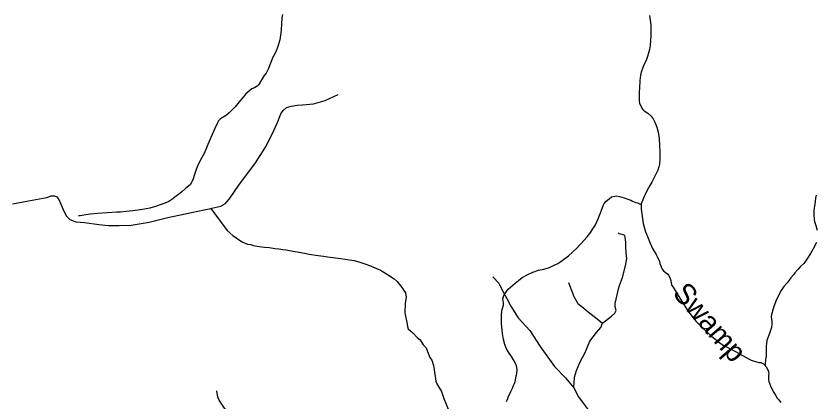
# Model space of a CAD drawing. Extents: x 2220236 to 2384410, y 720751 to 894131.
# Drawn here: x 2300357 to 2306111, y 868976 to 871751 of the extents above; entities that cross this region are included whole.
import ezdxf

# ---------------------------------------------------------------- set-up
doc = ezdxf.new("R2010")
doc.units = 0
for name, color, linetype in [('Exist Hydrographic Creek Single Shore', 7, 'Continuous'), ('Exist Hydrographic Creek Single Shore Label', 7, 'Continuous'), ('Exist Hydrographic Misc Water Feature', 7, 'Continuous'), ('Exist Road Non-System Type 51', 7, 'Continuous')]:
    doc.layers.add(name, color=color, linetype=linetype)

msp = doc.modelspace()

# ---------------------------------------------------------------- linework, layer by layer
at = {"layer": 'Exist Hydrographic Creek Single Shore'}
for points in [[(2304914.7, 871754.9), (2304923.8, 871688.1), (2304922.8, 871611), (2304918.7, 871538.6), (2304912.8, 871508.8), (2304898.6, 871459), (2304888.7, 871430.7), (2304880.7, 871413), (2304866.8, 871380.4), (2304852.6, 871347), (2304848.2, 871326.4), (2304844.8, 871286.9), (2304840.6, 871228.5), (2304839.6, 871208.6), (2304838.7, 871182.4), (2304838.8, 871166.8), (2304838.7, 871158.6), (2304838.7, 871148.8), (2304839.2, 871137.4), (2304842.3, 871125.1), (2304846.8, 871113.1), (2304850.7, 871105.1), (2304858.5, 871089), (2304864.6, 871078.4), (2304874.6, 871069), (2304900.6, 871052.9), (2304926.6, 871030.9), (2304940.7, 871012.7), (2304955.3, 870982.9), (2304966.9, 870950.6), (2304976.7, 870916.5), (2304982.4, 870870), (2304986.7, 870818.5), (2304986.9, 870779.1), (2304988.5, 870739.8), (2304988.8, 870714.4), (2304986.6, 870694.5), (2304984.6, 870684.6), (2304980.7, 870666.4), (2304972.7, 870642.3), (2304960.7, 870618.8), (2304948.7, 870594.5), (2304930.6, 870556.9), (2304916.6, 870532.5), (2304896.6, 870498.9), (2304884.6, 870473), (2304872.6, 870448.7), (2304864.6, 870428.6), (2304852.6, 870400.2), (2304852.8, 870395.3)], [(2304852.8, 870395.3), (2304854.5, 870362.5), (2304868.6, 870259.6), (2304884.6, 870200.5), (2304898.6, 870166.6), (2304918.6, 870118.2), (2304934.5, 870080.3), (2304960.6, 870036.1), (2304968.5, 870022.6), (2304984.6, 869986.3), (2304988.1, 869970.8), (2304996.6, 869948.2), (2305004.6, 869932.1), (2305014.4, 869917.9), (2305026.6, 869908.4), (2305036.7, 869902.4), (2305044.6, 869895.3), (2305050.6, 869889), (2305060.6, 869871.4), (2305066.5, 869848.6), (2305068.6, 869830.7), (2305074.5, 869814.5), (2305082.7, 869800.8), (2305112.6, 869754.4), (2305184.6, 869638.3), (2305224.7, 869582.6), (2305248.6, 869554.9), (2305272.6, 869530.5), (2305298.7, 869504.4), (2305326.7, 869480.1), (2305358.6, 869448.6), (2305394.6, 869420.5), (2305422.8, 869399.6), (2305448.6, 869382.5), (2305476.8, 869368.2), (2305503.2, 869353.7), (2305532.6, 869338.5), (2305587.7, 869306.9), (2305634.7, 869282.7), (2305645.9, 869277.5), (2305658.8, 869272.2), (2305675.2, 869266.3), (2305692.4, 869263), (2305703.2, 869260.9), (2305715.7, 869259), (2305725.1, 869255.2), (2305732.7, 869250.7), (2305744.8, 869238.8)], [(2305744.8, 869238.8), (2305746.7, 869236.4), (2305752.7, 869230.1), (2305762.7, 869212.5), (2305765.7, 869206), (2305768.6, 869198.7), (2305770.7, 869188.2), (2305771.5, 869178.4), (2305770.7, 869166.8), (2305769, 869145.5), (2305769.8, 869135.5), (2305772.7, 869122.7), (2305786.7, 869084.6), (2305808.8, 869044.5), (2305818.8, 869024.5), (2305832.6, 869004.5), (2305840.8, 868994.2), (2305848.6, 868984.5), (2305858.7, 868972.7)]]:
    msp.add_lwpolyline(points, dxfattribs=at)
at = {"layer": 'Exist Hydrographic Misc Water Feature'}
for points in [[(2302274.1, 871762.5), (2302270.1, 871738.5), (2302266, 871692.3), (2302264.1, 871654.4), (2302262.1, 871626.5), (2302256.1, 871596.7), (2302254, 871580.2), (2302248, 871554.5), (2302240, 871530.4), (2302228, 871500.5), (2302219.9, 871482.7), (2302212, 871467), (2302204.1, 871454.3), (2302192, 871422.6), (2302170, 871368.5), (2302155.9, 871340.7), (2302141.9, 871322.1), (2302128, 871300.1), (2302116, 871280.8), (2302111.9, 871272.4), (2302110.1, 871268.4), (2302101.8, 871254.8), (2302092, 871246.2), (2302071.9, 871234.8), (2302054, 871226.6), (2302037.9, 871214.4), (2302009.9, 871190.2), (2301989.9, 871168.2), (2301962, 871132.6), (2301932.2, 871097.6), (2301907.9, 871072), (2301890, 871054.8), (2301869.9, 871037.6), (2301851.9, 871026.3), (2301845.9, 871022.8), (2301842, 871020.1), (2301835.9, 871016.6), (2301828, 871010.5), (2301820.2, 871003.6), (2301813.9, 870996.1), (2301805.9, 870982.6), (2301785.9, 870942.3), (2301757.8, 870876.4), (2301735.9, 870826.2), (2301727.9, 870802.1), (2301709.9, 870761.9), (2301691.9, 870728.4), (2301669.9, 870688.1), (2301654.5, 870653.8), (2301639.7, 870610.6), (2301631.7, 870580.7), (2301623.8, 870563.9), (2301619.8, 870554), (2301609.8, 870538), (2301576.2, 870509.6), (2301549.9, 870486.3), (2301525.9, 870468.1), (2301499.7, 870448.2), (2301483.8, 870435.9), (2301455.7, 870418.4), (2301439.8, 870410.3), (2301401.8, 870396.6), (2301360.5, 870381.7), (2301320.2, 870370.2), (2301266.4, 870359), (2301197.8, 870350.4), (2301149.6, 870344.4), (2301107.6, 870340.1), (2301081.6, 870339.8), (2300943.7, 870330.2), (2300891.6, 870326.4)], [(2303884.5, 868979.6), (2303890.2, 868990.4), (2303894.2, 869000.4), (2303900.3, 869017.8), (2303908.2, 869034.6), (2303916.3, 869052.3), (2303927.3, 869076.4), (2303933.6, 869089.8), (2303942.2, 869108.2), (2303948.4, 869124.1), (2303950.2, 869132.3), (2303954.9, 869164.5), (2303956.2, 869172), (2303958.4, 869181.9), (2303960.3, 869188.6), (2303962.3, 869199.3), (2303962.2, 869210.1), (2303960.3, 869222.2), (2303955.9, 869238.4), (2303934.3, 869280.3), (2303920.2, 869302.6), (2303898.3, 869334.5), (2303882.1, 869362.6), (2303872.2, 869390), (2303863, 869425.1), (2303857.2, 869467.5), (2303853.9, 869491.1), (2303852.2, 869516.5), (2303850, 869537), (2303848.4, 869564.7), (2303849.4, 869589.4), (2303849.7, 869612.4), (2303850.6, 869620.6), (2303851.8, 869628.9), (2303854.3, 869642.2), (2303862.3, 869671.9), (2303862.3, 869680.2), (2303862.3, 869690), (2303860.2, 869702.3), (2303859.8, 869717.1), (2303860.2, 869726.1), (2303866.4, 869742.7), (2303872.3, 869754.4), (2303884.2, 869770.5), (2303898.2, 869786.7), (2303946.4, 869830.5), (2303970.3, 869848.6), (2303998.4, 869870.4), (2304034.4, 869890.7), (2304074.4, 869910.3), (2304116, 869923.7), (2304152.4, 869929.9), (2304193.5, 869942.4), (2304218.4, 869954.1), (2304254.5, 869972.8), (2304276.3, 869986.9), (2304330.5, 870026.7), (2304390.4, 870082.6), (2304420.5, 870114.2), (2304466.4, 870162.9), (2304490.6, 870196.7), (2304506.4, 870220.2), (2304524.4, 870250.5), (2304544.9, 870292.4), (2304556.6, 870324.9), (2304572.6, 870368.2), (2304582.6, 870392.4), (2304588.6, 870402.4), (2304602.5, 870418.6), (2304622.6, 870436.6), (2304640.6, 870450.6), (2304664.6, 870456.6), (2304676.6, 870457.1), (2304698.5, 870453.8), (2304730.5, 870444.5), (2304758.5, 870435), (2304778.5, 870426.6), (2304790.5, 870420.7), (2304814.5, 870410.9), (2304828.5, 870406.7), (2304842.6, 870400.6), (2304852.8, 870395.3)], [(2306113.1, 870462.6), (2306108.8, 870441.2), (2306104.8, 870417.2), (2306102.9, 870400.7), (2306100.9, 870385), (2306096.8, 870354.4), (2306095.8, 870342.8), (2306094.9, 870326.3), (2306095.3, 870312.6), (2306096.9, 870302.8), (2306098.9, 870288.9), (2306101.3, 870273.4), (2306104.9, 870258.7), (2306108.9, 870244.9), (2306119, 870212.5)], [(2300891.6, 870326.4), (2300859.6, 870322.5), (2300831.6, 870316.6), (2300819.5, 870314.5), (2300807.5, 870314)], [(2306114.9, 870122.9), (2306090.9, 870076.9), (2306072.3, 870043.3), (2306050.9, 870010.4), (2306030.4, 869981.6), (2306022.6, 869971.4), (2305996.9, 869946.6), (2305980.8, 869928.7), (2305958.7, 869904.8), (2305948.5, 869891.4), (2305930.8, 869868.4), (2305918.9, 869852.3), (2305902.9, 869832.9), (2305880.1, 869806.5), (2305860.7, 869778.5), (2305827.2, 869713.1), (2305806.8, 869662.3), (2305802.9, 869646.5), (2305798.7, 869632.3), (2305794.8, 869618.4), (2305790.8, 869604.2), (2305789.7, 869587.7), (2305790.8, 869570.6), (2305792.9, 869554.3), (2305793.4, 869535.5), (2305790.8, 869512.3), (2305784.7, 869490.7), (2305776.8, 869468.2), (2305764.8, 869438.3), (2305758.8, 869418.2)], [(2305758.8, 869418.2), (2305754.7, 869396.8), (2305752.8, 869378.5), (2305752.7, 869358.1), (2305752.7, 869338.5), (2305753.2, 869316.3), (2305752.4, 869301.5), (2305751.1, 869294), (2305748.7, 869284.1), (2305747.4, 869272.5), (2305745.4, 869257), (2305744.8, 869248.6), (2305744.8, 869238.8)]]:
    msp.add_lwpolyline(points, dxfattribs=at)
at = {"layer": 'Exist Road Non-System Type 51'}
for points in [[(2301757.4, 870367.1), (2301764.6, 870368.4), (2301830.6, 870383.7), (2301863.6, 870404), (2301896.6, 870444.7), (2301960.1, 870533.6), (2302079.5, 870696.3), (2302150.6, 870808.1), (2302196.4, 870897.1), (2302237, 870986), (2302262.4, 871047), (2302277.6, 871072.4), (2302303, 871092.8), (2302336, 871102.9), (2302379.2, 871110.5), (2302417.3, 871113.1), (2302496.1, 871118.2), (2302579.9, 871143.6), (2302673.8, 871186.8)], [(2300330.8, 870401.5), (2300447.6, 870421.8), (2300579.7, 870447.2), (2300610.2, 870457.4), (2300633.1, 870457.4), (2300650.8, 870449.8), (2300666.1, 870432), (2300681.3, 870393.8), (2300701.6, 870348.1), (2300719.4, 870312.5), (2300744.8, 870287.1), (2300788, 870271.9), (2300848.9, 870266.8), (2300951.8, 870251.5), (2301022.9, 870243.9), (2301099.1, 870243.9), (2301185.5, 870246.4), (2301315, 870269.3), (2301449.6, 870302.3), (2301619.8, 870337.9), (2301711.2, 870358.3), (2301757.4, 870367.1)], [(2301757.4, 870367.1), (2301876.3, 870208.3), (2301917, 870172.7), (2301965.2, 870139.7), (2301987.8, 870124.6), (2302021.9, 870111), (2302045.9, 870107.2), (2302063.9, 870101.5), (2302106.1, 870093.8), (2302144.1, 870088.4), (2302180, 870086.7), (2302218.1, 870079), (2302248.2, 870077.4), (2302276.2, 870071.8), (2302298.1, 870069.9), (2302432.4, 870045.4), (2302466.5, 870037.8), (2302530.5, 870028.4), (2302568.5, 870025), (2302598.5, 870019.2), (2302692.6, 870008.2), (2302756.7, 869996.9), (2302788.9, 869993.2), (2302831, 869981.7), (2302881.1, 869964.3), (2302907.1, 869954.6), (2302927.3, 869944.8), (2302979.4, 869923.4), (2303021.7, 869897.9), (2303076.2, 869860.5), (2303098.4, 869842.6), (2303126, 869809.3), (2303140.3, 869789.7), (2303146.4, 869777.5), (2303158.7, 869761.6), (2303164, 869730.5), (2303156.4, 869684.8), (2303153.9, 869616.1), (2303171.6, 869535.5), (2303171.9, 869519.5), (2303178, 869501.7), (2303212.3, 869473.8), (2303242.8, 869440.8), (2303263.1, 869423), (2303286, 869387.4), (2303306.3, 869364.5), (2303316.4, 869339.1), (2303334.1, 869295.4), (2303348.3, 869277.6), (2303360.8, 869239.7), (2303371.5, 869159.9), (2303377.9, 869125.9), (2303384.1, 869106), (2303416.7, 869052.3), (2303435.3, 869000.6), (2303494.8, 868855.2)], [(2304576.2, 869542.4), (2304639.7, 869593.3), (2304665.1, 869613.6), (2304672.7, 869633.9), (2304667.7, 869659.3), (2304667.7, 869684.8), (2304680.4, 869745.8), (2304690.5, 869789), (2304698.1, 869814.4), (2304718.5, 869870.3), (2304741.3, 869954.2), (2304751.5, 870007.5), (2304746.4, 870048.2), (2304743.9, 870088.9), (2304743.9, 870121.9), (2304741.3, 870144.8), (2304736.2, 870172.7), (2304723.5, 870177.8), (2304695.6, 870185.4), (2304688, 870190.5)], [(2303786.3, 869875.4), (2303829.5, 869829.6), (2303852.4, 869783.9), (2303887.9, 869720.3), (2303915.9, 869664.4), (2303969.2, 869580.6), (2304053, 869489.1), (2304126.7, 869374.7), (2304230.8, 869232.4), (2304309.5, 869151), (2304370.5, 869077.3)], [(2304329.9, 869834.7), (2304370.5, 869735.6), (2304398.4, 869684.8), (2304426.4, 869661.9), (2304472.1, 869623.8), (2304538.1, 869572.9), (2304576.2, 869542.4)], [(2304370.5, 869077.3), (2304373, 869153.6), (2304388.3, 869201.9), (2304413.7, 869260.3), (2304451.8, 869331.5), (2304484.8, 869412.8), (2304533, 869476.4), (2304563.5, 869511.9), (2304576.2, 869542.4)], [(2302271.3, 868378.4), (2302261.1, 868454.7), (2302233.2, 868525.8), (2302200.2, 868617.3), (2302144.3, 868693.6), (2302085.9, 868752), (2302019.8, 868805.4), (2301969, 868843.5), (2301913.2, 868876.6), (2301882.7, 868904.5), (2301857.3, 868932.5), (2301819.2, 868988.4), (2301809, 869011.3), (2301801.4, 869057)], [(2304370.5, 869077.3), (2304403.5, 869013.8), (2304451.8, 868947.7), (2304479.7, 868909.6), (2304583.8, 868754.6), (2304634.6, 868683.4), (2304690.5, 868630), (2304743.9, 868584.3), (2304769.3, 868553.8), (2304794.7, 868513.1), (2304815, 868469.9), (2304822.6, 868442), (2304817.5, 868408.9), (2304802.3, 868360.6), (2304787, 868309.8), (2304776.9, 868274.2), (2304776.9, 868246.3), (2304782, 868208.2), (2304797.2, 868137), (2304807.4, 868076), (2304812.4, 868030.2)]]:
    msp.add_lwpolyline(points, dxfattribs=at)

# ---------------------------------------------------------------- texts
at = {"layer": 'Exist Hydrographic Creek Single Shore Label'}
msp.add_text('Swamp', height=150, rotation=310.91361, dxfattribs=at).set_placement((2305073.4, 869754.1))

doc.saveas('drawing.dxf')
